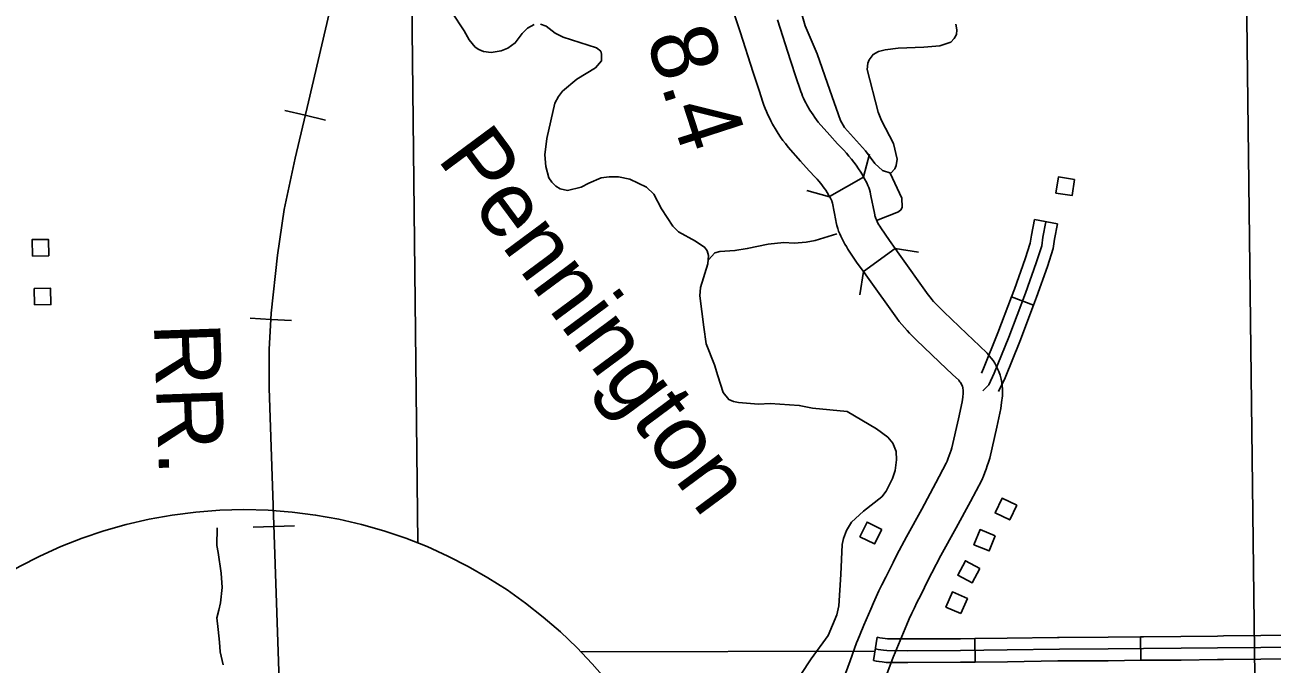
# Model space of a CAD drawing. Extents: x -19 to 366, y -4 to 359.
# Drawn here: x 158.742 to 160.247, y 176.98 to 177.751 of the extents above; entities that cross this region are included whole.
import ezdxf

# ---------------------------------------------------------------- set-up
doc = ezdxf.new("R2010")
doc.units = 0
for name, color, linetype in [('Level 10', 7, 'Continuous'), ('Level 31', 7, 'Continuous'), ('Level 32', 7, 'Continuous'), ('Level 35', 7, 'Continuous'), ('Level 37', 7, 'Continuous'), ('Level 40', 7, 'Continuous'), ('Level 47', 7, 'Continuous'), ('Level 48', 7, 'Continuous'), ('Level 5', 7, 'Continuous'), ('Level 56', 7, 'Continuous'), ('Level 60', 7, 'Continuous'), ('Level 63', 7, 'Continuous')]:
    doc.layers.add(name, color=color, linetype=linetype)

msp = doc.modelspace()

# ---------------------------------------------------------------- linework, layer by layer
at = {"layer": 'Level 10'}
for p, q in [((159.7126, 177.5441), (159.7537, 177.5677)), ((159.7536, 177.4536), (159.7918, 177.4815)), ((159.874, 177.309), (159.874, 177.309)), ((159.9213, 177.3104), (159.9213, 177.3104)), ((159.9213, 177.3104), (159.9213, 177.3104)), ((159.746, 177.0073), (159.7461, 177.0075)), ((159.7898, 176.9892), (159.7897, 176.989)), ((159.7898, 176.9892), (159.7897, 176.989))]:
    msp.add_line(p, q, dxfattribs=at)
for points in [[(159.5933, 177.778), (159.6047, 177.743), (159.6203, 177.6937), (159.6275, 177.6723), (159.6322, 177.6579), (159.6335, 177.6543), (159.635, 177.6505), (159.6366, 177.6467), (159.6383, 177.6429), (159.6401, 177.6391), (159.6419, 177.6355), (159.6439, 177.6317), (159.6481, 177.6244), (159.6507, 177.6202), (159.6535, 177.616), (159.6563, 177.6119), (159.6593, 177.608), (159.6625, 177.6039), (159.6774, 177.5868), (159.6879, 177.5751), (159.6954, 177.5676), (159.6975, 177.5652), (159.6998, 177.5626), (159.702, 177.5599), (159.7042, 177.5571), (159.7063, 177.5542), (159.7081, 177.5517), (159.7098, 177.5489), (159.7118, 177.5456), (159.7126, 177.5441)], [(159.7537, 177.5677), (159.7526, 177.5695), (159.7503, 177.5734), (159.7477, 177.5777), (159.7447, 177.5819), (159.7419, 177.5856), (159.7391, 177.5894), (159.7361, 177.593), (159.733, 177.5966), (159.7297, 177.6003), (159.7224, 177.6076), (159.7129, 177.6182), (159.699, 177.6341), (159.6969, 177.6367), (159.6947, 177.6396), (159.6927, 177.6426), (159.6907, 177.6456), (159.6888, 177.6486), (159.6852, 177.6548), (159.6839, 177.6573), (159.6825, 177.66), (159.6813, 177.6627), (159.6801, 177.6653), (159.679, 177.6681), (159.6779, 177.6709), (159.677, 177.6733), (159.6724, 177.6873), (159.6654, 177.7083), (159.6498, 177.7575)], [(159.7537, 177.5677), (159.7549, 177.5656), (159.7576, 177.5607), (159.759, 177.5575), (159.7599, 177.5549), (159.7607, 177.5525), (159.7615, 177.5499), (159.7621, 177.5471), (159.7625, 177.5451), (159.7667, 177.5242), (159.7671, 177.5222), (159.7674, 177.521), (159.7677, 177.5199), (159.7681, 177.5187), (159.7685, 177.5176), (159.7692, 177.5161), (159.7701, 177.5141), (159.7711, 177.5122), (159.7722, 177.5102), (159.7733, 177.5083), (159.7745, 177.5064), (159.7849, 177.491), (159.7918, 177.4815)], [(159.7126, 177.5441), (159.7137, 177.5422), (159.715, 177.5398), (159.7152, 177.5393), (159.7155, 177.5386), (159.7156, 177.5379), (159.7158, 177.5374), (159.716, 177.536), (159.7202, 177.5153), (159.7207, 177.5127), (159.7215, 177.5092), (159.7225, 177.5058), (159.7236, 177.5025), (159.7249, 177.4992), (159.7262, 177.4964), (159.7277, 177.4931), (159.7293, 177.4899), (159.7311, 177.4868), (159.7329, 177.4837), (159.7348, 177.4807), (159.7461, 177.4639), (159.7536, 177.4536)], [(159.7918, 177.4815), (159.7968, 177.4747), (159.8318, 177.4254), (159.8339, 177.4227), (159.836, 177.4201), (159.8382, 177.4176), (159.8405, 177.4151), (159.8432, 177.4123), (159.8504, 177.4049), (159.8781, 177.3786), (159.8936, 177.3639), (159.9027, 177.3552), (159.9054, 177.3521), (159.9077, 177.3492), (159.9099, 177.3462), (159.9119, 177.3431), (159.9138, 177.3398), (159.9154, 177.3364), (159.9169, 177.333), (159.9186, 177.3286), (159.9198, 177.3238), (159.9205, 177.3198), (159.9209, 177.316), (159.9213, 177.3121), (159.9213, 177.3104)], [(159.7918, 177.4815), (159.7968, 177.4747), (159.8318, 177.4254), (159.8339, 177.4227), (159.836, 177.4201), (159.8382, 177.4176), (159.8405, 177.4151), (159.8432, 177.4123), (159.8504, 177.4049), (159.8781, 177.3786), (159.8936, 177.3639), (159.9027, 177.3552), (159.9054, 177.3521), (159.9077, 177.3492), (159.9099, 177.3462), (159.9119, 177.3431), (159.9138, 177.3398), (159.9154, 177.3364), (159.9169, 177.333), (159.9186, 177.3286), (159.9198, 177.3238), (159.9205, 177.3198), (159.9209, 177.316), (159.9213, 177.3121), (159.9213, 177.3104)], [(159.7536, 177.4536), (159.7583, 177.447), (159.7937, 177.3973), (159.7967, 177.3934), (159.7998, 177.3896), (159.8029, 177.386), (159.8062, 177.3824), (159.8093, 177.3793), (159.817, 177.3713), (159.8455, 177.3442), (159.8609, 177.3296), (159.8685, 177.3224), (159.8691, 177.3217), (159.8699, 177.3207), (159.8707, 177.3196), (159.8714, 177.3185), (159.872, 177.3174), (159.8726, 177.3162), (159.8731, 177.315), (159.8732, 177.3147), (159.8734, 177.3142), (159.8736, 177.3127), (159.8738, 177.3111), (159.874, 177.3095), (159.874, 177.309)], [(159.874, 177.309), (159.874, 177.3095), (159.8738, 177.3111), (159.8736, 177.3127), (159.8734, 177.3142), (159.8732, 177.3147), (159.8731, 177.315), (159.8726, 177.3162), (159.872, 177.3174), (159.8714, 177.3185), (159.8707, 177.3196), (159.8699, 177.3207), (159.8691, 177.3217), (159.8685, 177.3224), (159.8609, 177.3296), (159.8455, 177.3442), (159.817, 177.3713), (159.8093, 177.3793), (159.8062, 177.3824), (159.8029, 177.386), (159.7998, 177.3896), (159.7967, 177.3934), (159.7937, 177.3973), (159.7583, 177.447), (159.7536, 177.4536)], [(159.874, 177.309), (159.874, 177.308), (159.874, 177.307), (159.8734, 177.3021), (159.8726, 177.2966), (159.8684, 177.2759), (159.8603, 177.241), (159.8594, 177.2382), (159.8583, 177.2349), (159.8571, 177.2316), (159.8558, 177.2283), (159.8545, 177.225), (159.8534, 177.2224), (159.841, 177.1986), (159.8238, 177.167), (159.8054, 177.1335), (159.7938, 177.1117), (159.7893, 177.1024), (159.7849, 177.0936), (159.7805, 177.0848), (159.7757, 177.0755), (159.7722, 177.0682), (159.7688, 177.061), (159.7656, 177.0537), (159.7624, 177.0464), (159.7541, 177.0268), (159.746, 177.0073)], [(159.746, 177.0073), (159.7541, 177.0268), (159.7624, 177.0464), (159.7656, 177.0537), (159.7688, 177.061), (159.7722, 177.0682), (159.7757, 177.0755), (159.7805, 177.0848), (159.7849, 177.0936), (159.7893, 177.1024), (159.7938, 177.1117), (159.8054, 177.1335), (159.8238, 177.167), (159.841, 177.1986), (159.8534, 177.2224), (159.8545, 177.225), (159.8558, 177.2283), (159.8571, 177.2316), (159.8583, 177.2349), (159.8594, 177.2382), (159.8603, 177.241), (159.8684, 177.2759), (159.8726, 177.2966), (159.8734, 177.3021), (159.874, 177.307), (159.874, 177.308), (159.874, 177.309)], [(159.9213, 177.3104), (159.9214, 177.3081), (159.9213, 177.3036), (159.9203, 177.2958), (159.9193, 177.2885), (159.9147, 177.2658), (159.906, 177.2284), (159.9044, 177.2236), (159.903, 177.2194), (159.9015, 177.2151), (159.8999, 177.211), (159.8983, 177.2069), (159.8962, 177.2021), (159.8827, 177.1763), (159.8653, 177.1444), (159.8471, 177.111), (159.836, 177.0902), (159.8318, 177.0815), (159.8272, 177.0724), (159.8226, 177.0633), (159.8181, 177.0545), (159.815, 177.048), (159.8119, 177.0413), (159.8089, 177.0346), (159.8059, 177.0278), (159.7978, 177.0086), (159.7898, 176.9892)], [(159.9213, 177.3104), (159.9214, 177.3081), (159.9213, 177.3036), (159.9203, 177.2958), (159.9193, 177.2885), (159.9147, 177.2658), (159.906, 177.2284), (159.9044, 177.2236), (159.903, 177.2194), (159.9015, 177.2151), (159.8999, 177.211), (159.8983, 177.2069), (159.8962, 177.2021), (159.8827, 177.1763), (159.8653, 177.1444), (159.8471, 177.111), (159.836, 177.0902), (159.8318, 177.0815), (159.8272, 177.0724), (159.8226, 177.0633), (159.8181, 177.0545), (159.815, 177.048), (159.8119, 177.0413), (159.8089, 177.0346), (159.8059, 177.0278), (159.7978, 177.0086), (159.7898, 176.9892)], [(159.7461, 177.0075), (159.7452, 177.0055), (159.7374, 176.9838), (159.7247, 176.9489), (159.7105, 176.9095), (159.7002, 176.8802), (159.6922, 176.8584), (159.6916, 176.857), (159.691, 176.8558), (159.6905, 176.8547), (159.6898, 176.8537), (159.689, 176.8526), (159.6883, 176.8516), (159.6875, 176.8507), (159.6859, 176.8492), (159.6811, 176.844)], [(159.6811, 176.844), (159.6859, 176.8492), (159.6875, 176.8507), (159.6883, 176.8516), (159.689, 176.8526), (159.6898, 176.8537), (159.6905, 176.8547), (159.691, 176.8558), (159.6916, 176.857), (159.6922, 176.8584), (159.7002, 176.8802), (159.7105, 176.9095), (159.7247, 176.9489), (159.7374, 176.9838), (159.7452, 177.0055), (159.7461, 177.0075)], [(159.7897, 176.989), (159.7893, 176.9882), (159.7819, 176.9677), (159.7692, 176.9328), (159.7551, 176.8936), (159.7447, 176.8642), (159.7363, 176.8411), (159.7349, 176.8377), (159.7332, 176.8343), (159.7313, 176.8308), (159.7293, 176.8275), (159.7271, 176.8244), (159.7247, 176.8213), (159.7221, 176.8184), (159.72, 176.8163), (159.7155, 176.8115)], [(159.7897, 176.989), (159.7893, 176.9882), (159.7819, 176.9677), (159.7692, 176.9328), (159.7551, 176.8936), (159.7447, 176.8642), (159.7363, 176.8411), (159.7349, 176.8377), (159.7332, 176.8343), (159.7313, 176.8308), (159.7293, 176.8275), (159.7271, 176.8244), (159.7247, 176.8213), (159.7221, 176.8184), (159.72, 176.8163), (159.7155, 176.8115)]]:
    msp.add_lwpolyline(points, dxfattribs=at)
at = {"layer": 'Level 31'}
for p, q in [((159.7655, 176.9842), (159.7702, 177.0123)), ((160.0883, 176.9846), (160.0878, 177.013)), ((159.8879, 177.0108), (159.8882, 176.9824))]:
    msp.add_line(p, q, dxfattribs=at)
for points in [[(159.7702, 177.0123), (159.7735, 177.0117), (159.7766, 177.0112), (159.7797, 177.0108), (159.7827, 177.0105), (159.7882, 177.0104)], [(159.9879, 177.0122), (159.9269, 177.0113), (159.8879, 177.0108)], [(160.0878, 177.013), (160.0487, 177.0124), (159.9899, 177.0122), (159.9879, 177.0122)], [(160.0878, 177.013), (160.0914, 177.013), (160.1367, 177.0133), (160.1806, 177.0138), (160.1879, 177.0139)], [(160.1879, 177.0139), (160.2329, 177.0143), (160.2879, 177.0149)], [(160.5453, 177.0023), (160.4996, 177.002), (160.4562, 177.0017), (160.3978, 177.0012), (160.3602, 177.0012), (160.2906, 177.0008), (160.233, 177.0001), (160.1807, 176.9996), (160.1369, 176.9991), (160.0916, 176.9988), (160.0489, 176.9982), (159.9901, 176.998), (159.9271, 176.9971), (159.8706, 176.9964), (159.8073, 176.9961), (159.7818, 176.9963), (159.7779, 176.9967), (159.7746, 176.9972), (159.7712, 176.9977), (159.7679, 176.9982)], [(159.7882, 177.0104), (159.8073, 177.0103), (159.8705, 177.0106), (159.8879, 177.0108)], [(159.788, 176.982), (159.7809, 176.9821), (159.7761, 176.9826), (159.7725, 176.9831), (159.769, 176.9837), (159.7655, 176.9842)], [(159.8882, 176.9824), (159.8708, 176.9822), (159.8073, 176.9819), (159.788, 176.982)], [(159.9883, 176.9838), (159.9273, 176.9829), (159.8882, 176.9824)], [(160.0883, 176.9846), (160.049, 176.984), (159.9902, 176.9838), (159.9883, 176.9838)], [(160.1882, 176.9855), (160.1809, 176.9854), (160.137, 176.9849), (160.0917, 176.9846), (160.0883, 176.9846)], [(160.2882, 176.9865), (160.2332, 176.9859), (160.1882, 176.9855)]]:
    msp.add_lwpolyline(points, dxfattribs=at)
at = {"layer": 'Level 32'}
for p, q in [((159.9598, 177.5164), (159.9877, 177.5111)), ((159.9323, 177.4231), (159.9589, 177.413))]:
    msp.add_line(p, q, dxfattribs=at)
for points in [[(159.9737, 177.5137), (159.9702, 177.4951), (159.9687, 177.4848), (159.9621, 177.4643), (159.9492, 177.4276), (159.929, 177.3744), (159.9114, 177.331), (159.9048, 177.3171), (159.9014, 177.3135), (159.8976, 177.3097)], [(159.9598, 177.5164), (159.9562, 177.4974), (159.9548, 177.488), (159.9486, 177.4689), (159.9358, 177.4324), (159.9323, 177.4231)], [(159.9877, 177.5111), (159.9842, 177.4928), (159.9826, 177.4816), (159.9755, 177.4598), (159.9625, 177.4227), (159.9589, 177.413)], [(159.9323, 177.4231), (159.9158, 177.3796), (159.8983, 177.3367), (159.8958, 177.3312)], [(159.9589, 177.413), (159.9422, 177.3692), (159.9244, 177.3253), (159.9167, 177.309)], [(158.9736, 177.1446), (158.9731, 177.1232), (158.9747, 177.1148), (158.9786, 177.0895), (158.9797, 177.0723), (158.9778, 177.054), (158.9755, 177.045), (158.9734, 177.0356), (158.9748, 177.0217), (158.9766, 177.0063), (158.9773, 176.9947), (158.9809, 176.979)]]:
    msp.add_lwpolyline(points, dxfattribs=at)
at = {"layer": 'Level 35'}
for points in [[(159.356, 177.7517), (159.3481, 177.7472), (159.3419, 177.741), (159.3334, 177.7295), (159.3246, 177.7232), (159.3163, 177.72), (159.3044, 177.7181), (159.2949, 177.7193), (159.2894, 177.7215), (159.2848, 177.7246), (159.2778, 177.7334), (159.2717, 177.7443), (159.2568, 177.7668)], [(159.4223, 177.5603), (159.4131, 177.5554), (159.3965, 177.5515), (159.3874, 177.5534), (159.3822, 177.5567), (159.3774, 177.5614), (159.3739, 177.5666), (159.3701, 177.5804), (159.3691, 177.5944), (159.3716, 177.6142), (159.3813, 177.6569), (159.3855, 177.6649), (159.3905, 177.6715), (159.4075, 177.686), (159.43, 177.6995), (159.4374, 177.708), (159.4373, 177.716), (159.4365, 177.7196), (159.4315, 177.7236), (159.3911, 177.7366), (159.3817, 177.7413), (159.3708, 177.7497), (159.3637, 177.7522)], [(159.7692, 177.5153), (159.7957, 177.5256), (159.7991, 177.5285), (159.8003, 177.5314), (159.7998, 177.5424), (159.7858, 177.5725)], [(159.6921, 177.289), (159.6761, 177.2922), (159.6409, 177.2943), (159.6268, 177.2936), (159.6026, 177.2957), (159.5967, 177.2969), (159.5909, 177.2994), (159.5843, 177.3077), (159.5777, 177.3278), (159.5737, 177.3411), (159.5636, 177.3663), (159.5608, 177.3865), (159.556, 177.4242), (159.5568, 177.4343), (159.5658, 177.4631), (159.5667, 177.4732), (159.5649, 177.4786), (159.562, 177.4828), (159.5509, 177.4902), (159.5302, 177.5014), (159.5235, 177.5084), (159.5099, 177.5294), (159.5007, 177.5469), (159.4916, 177.5555), (159.4715, 177.565), (159.4578, 177.5678), (159.4465, 177.5681), (159.4372, 177.5666), (159.4223, 177.5603)], [(159.5666, 177.4677), (159.5743, 177.4762), (159.5801, 177.478), (159.5985, 177.4789), (159.6134, 177.4814), (159.6387, 177.4868), (159.6574, 177.4889), (159.6698, 177.4881), (159.6843, 177.4893), (159.6951, 177.4912), (159.7215, 177.4991)], [(159.6482, 176.91), (159.6578, 176.9345), (159.6654, 176.9485), (159.6903, 176.9865), (159.7109, 177.0145), (159.7214, 177.0396), (159.7239, 177.0503), (159.7261, 177.0882), (159.728, 177.1242), (159.7295, 177.1317), (159.733, 177.1412), (159.7393, 177.1513), (159.7538, 177.1644), (159.7757, 177.1818), (159.7811, 177.1885), (159.7885, 177.204), (159.7917, 177.2135), (159.7936, 177.2266), (159.7931, 177.2366), (159.7892, 177.2464), (159.7828, 177.2538), (159.7692, 177.2638), (159.7339, 177.2847), (159.6921, 177.289)]]:
    msp.add_lwpolyline(points, dxfattribs=at)
at = {"layer": 'Level 37'}
for points in [[(159.7609, 177.5952), (159.7536, 177.5678)], [(159.7126, 177.544), (159.6852, 177.5513)], [(159.7918, 177.4815), (159.8199, 177.4771)], [(159.7492, 177.4255), (159.7536, 177.4536)]]:
    msp.add_lwpolyline(points, dxfattribs=at)
at = {"layer": 'Level 40'}
for p, q in [((159.0799, 177.6422), (159.0555, 177.6479)), ((159.0799, 177.6422), (159.1042, 177.6364)), ((159.0385, 177.396), (159.0135, 177.3974)), ((159.0385, 177.396), (159.0634, 177.3945)), ((159.0421, 177.1461), (159.0172, 177.1453)), ((159.0421, 177.1461), (159.0671, 177.147))]:
    msp.add_line(p, q, dxfattribs=at)
for points in [[(159.0801, 176.5291), (159.0713, 176.5749), (159.0651, 176.6176), (159.06, 176.6696), (159.0548, 176.7721), (159.0446, 177.0774), (159.0363, 177.3128), (159.0363, 177.3596), (159.0389, 177.4034), (159.0466, 177.4734), (159.0543, 177.5285), (159.0677, 177.5903), (159.0837, 177.6583), (159.1526, 177.9528), (159.2221, 178.2473), (159.2345, 178.3035), (159.2442, 178.3596), (159.2499, 178.4147), (159.2545, 178.4646), (159.2566, 178.5285), (159.2556, 178.5944), (159.2483, 178.6706)], [(159.2303, 175.9467), (159.1547, 176.2412), (159.0945, 176.4719), (159.0801, 176.5291), (159.0713, 176.5749), (159.0651, 176.6176), (159.06, 176.6696), (159.0548, 176.7721), (159.0446, 177.0774), (159.0363, 177.3128), (159.0363, 177.3596), (159.0389, 177.4034), (159.0466, 177.4734), (159.0543, 177.5285), (159.0677, 177.5903), (159.0837, 177.6583), (159.1526, 177.9528)]]:
    msp.add_lwpolyline(points, dxfattribs=at)
at = {"layer": 'Level 47'}
msp.add_lwpolyline([(159.6774, 177.7699), (159.6832, 177.7503), (159.6978, 177.7164), (159.713, 177.6726), (159.7257, 177.6359), (159.7306, 177.6276), (159.7561, 177.5992), (159.7672, 177.5839), (159.7764, 177.5757), (159.7865, 177.5723), (159.7914, 177.5775), (159.793, 177.5815), (159.7944, 177.5891), (159.7899, 177.6082), (159.7752, 177.636), (159.7712, 177.646), (159.7582, 177.6974), (159.7589, 177.705), (159.7605, 177.709), (159.7651, 177.7157), (159.7719, 177.7193), (159.7798, 177.7213), (159.7955, 177.7231), (159.8264, 177.7246), (159.8457, 177.7259), (159.8589, 177.7303), (159.8632, 177.7348), (159.8659, 177.7397), (159.8662, 177.7454), (159.8649, 177.752)], dxfattribs=at)
at = {"layer": 'Level 5'}
for points in [[(159.2063, 178), (159.2158, 177.1262)], [(160.2146, 177.8917), (160.2255, 176.9964)], [(159.7673, 176.9954), (159.4129, 176.9946)], [(160.2255, 176.9964), (160.2386, 175.9964)]]:
    msp.add_lwpolyline(points, dxfattribs=at)
at = {"layer": 'Level 56'}
for points in [[(160.0084, 177.5648), (160.0054, 177.5453), (159.9859, 177.5483), (159.9888, 177.5678)], [(158.7506, 177.4724), (158.7503, 177.4922), (158.7701, 177.4925), (158.7704, 177.4728)], [(158.7533, 177.4135), (158.7529, 177.4332), (158.7727, 177.4336), (158.7731, 177.4139)], [(159.9387, 177.1716), (159.9301, 177.1539), (159.9123, 177.1625), (159.9209, 177.1802)], [(159.7757, 177.1425), (159.7669, 177.1249), (159.7492, 177.1337), (159.758, 177.1513)], [(159.9126, 177.1348), (159.9053, 177.1166), (159.8869, 177.124), (159.8943, 177.1422)], [(159.894, 177.0954), (159.8847, 177.078), (159.8673, 177.0872), (159.8765, 177.1046)], [(159.8712, 177.041), (159.8531, 177.0488), (159.861, 177.067), (159.879, 177.0591)]]:
    msp.add_lwpolyline(points, close=True, dxfattribs=at)
at = {"layer": 'Level 60'}
for points in [[(168.7902, 2.2442), (168.5607, 10.8615), (168.3304, 19.479), (168.0993, 28.0965), (167.8673, 36.7142), (167.6346, 45.3321), (167.4011, 53.95), (167.1668, 62.5681), (166.9316, 71.1863), (166.6957, 79.8047), (166.459, 88.4232), (166.2215, 97.0418), (165.9832, 105.6605), (165.7441, 114.2794), (165.5043, 122.8984), (165.2636, 131.5176), (165.0221, 140.1368), (164.7799, 148.7563), (164.5369, 157.3758), (164.2931, 165.9955), (164.0485, 174.6153), (163.8031, 183.2352), (163.5569, 191.8553), (163.31, 200.4755), (163.0623, 209.0959), (162.8138, 217.7164), (162.5645, 226.337), (162.3145, 234.9577), (162.0637, 243.5786), (161.8121, 252.1997), (161.5597, 260.8208), (161.3066, 269.4421), (161.0527, 278.0636), (160.798, 286.6851), (160.5426, 295.3068), (160.2864, 303.9287), (160.0294, 312.5507), (159.7717, 321.1728), (159.5132, 329.7951), (159.2539, 338.4175), (158.9939, 347.04)], [(161.4532, 2.0533), (161.2336, 10.6702), (161.0133, 19.2873), (160.7922, 27.9044), (160.5704, 36.5217), (160.3478, 45.1392), (160.1245, 53.7568), (159.9003, 62.3745), (159.6754, 70.9923), (159.4498, 79.6103), (159.2234, 88.2284), (158.9962, 96.8466), (158.7683, 105.465), (158.5396, 114.0835), (158.3102, 122.7022), (158.08, 131.321), (157.849, 139.9399), (157.6173, 148.559), (157.3849, 157.1782), (157.1517, 165.7975), (156.9177, 174.417), (156.683, 183.0366), (156.511, 189.3363)], [(0, 172.2839), (7.1335, 172.2883), (14.267, 172.3015), (21.4005, 172.3236), (28.5339, 172.3544), (35.6673, 172.3941), (42.8006, 172.4426), (49.9339, 172.4999), (57.0671, 172.566), (64.2002, 172.6409), (71.3332, 172.7246), (78.4661, 172.8172), (85.5989, 172.9186), (92.7315, 173.0287), (99.8641, 173.1477), (106.9964, 173.2755), (114.1286, 173.4122), (121.2606, 173.5576), (128.3925, 173.7119), (135.5241, 173.8749), (142.6555, 174.0468), (149.7867, 174.2275), (156.9177, 174.417), (164.0485, 174.6153), (171.179, 174.8224), (178.3092, 175.0383), (185.4392, 175.2631), (192.5688, 175.4966), (199.6982, 175.739), (206.8273, 175.9902), (213.9561, 176.2502), (221.0845, 176.5189), (228.2126, 176.7965), (235.3404, 177.083), (242.4677, 177.3782), (249.5948, 177.6822), (256.7214, 177.995), (263.8476, 178.3167), (270.9735, 178.6471), (278.0989, 178.9863), (285.2239, 179.3344), (292.3485, 179.6912), (299.4726, 180.0569), (306.5963, 180.4314), (313.7195, 180.8146), (320.8422, 181.2067), (327.9644, 181.6076), (335.0862, 182.0172), (342.2074, 182.4357)]]:
    msp.add_spline(points, degree=3, dxfattribs=at)
at = {"layer": 'Level 63'}
msp.add_circle((159.0059, 176.5984), 0.568, dxfattribs=at)

# ---------------------------------------------------------------- texts
at = {"layer": 'Level 35'}
msp.add_text('Pennington', height=0.08, rotation=306.538, dxfattribs=at).set_placement((159.2382, 177.5898))
at = {"layer": 'Level 40'}
msp.add_text('RR.', height=0.08, rotation=272.004, dxfattribs=at).set_placement((158.8972, 177.391))
at = {"layer": 'Level 48'}
msp.add_text('8.4', height=0.08, rotation=287.991, dxfattribs=at).set_placement((159.4906, 177.7349))

doc.saveas('drawing.dxf')
